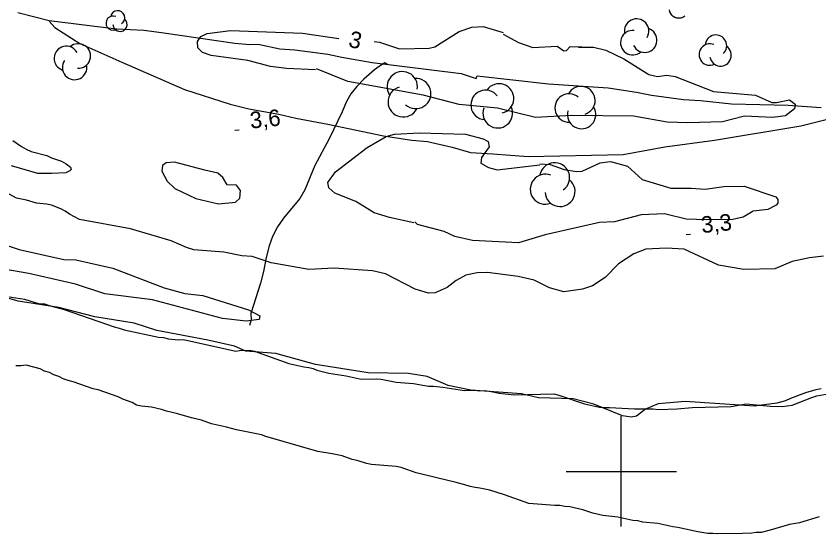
# Model space of a CAD drawing. Extents: x 336540 to 340074, y 5572036 to 5573747.
# Drawn here: x 338090.3 to 338235.8, y 5572188.7 to 5572282.6 of the extents above; entities that cross this region are included whole.
import ezdxf

# ---------------------------------------------------------------- set-up
doc = ezdxf.new("R2010")
doc.units = 0
for name, color, linetype in [('Niveau 2', 7, 'Continuous'), ('Niveau 22', 7, 'Continuous'), ('Niveau 3', 7, 'Continuous'), ('Niveau 4', 7, 'Continuous'), ('Niveau 44', 7, 'Continuous'), ('Niveau 61', 7, 'Continuous')]:
    doc.layers.add(name, color=color, linetype=linetype)

msp = doc.modelspace()

# ---------------------------------------------------------------- linework, layer by layer
at = {"layer": 'Niveau 2'}
for points in [[(338155.21, 5572277.98), (338156.17, 5572277.84), (338159.8, 5572276.66), (338165.21, 5572276.78), (338166.2, 5572277), (338170.64, 5572279.78), (338172.95, 5572280.57), (338174.98, 5572280.68), (338178.59, 5572279.65)], [(338144.6, 5572272.82), (338139.33, 5572273.08), (338136.44, 5572273.43), (338132.32, 5572274.57), (338125.68, 5572275.43), (338124.12, 5572276.01), (338123.24, 5572276.81), (338123.19, 5572278.01), (338123.81, 5572278.89), (338124.98, 5572279.45), (338129.18, 5572280.01), (338142.22, 5572279.49), (338148.81, 5572278.55)], [(338178.62, 5572279.33), (338181.4, 5572277.78), (338183.97, 5572276.91), (338188.37, 5572277.12), (338189.59, 5572276.32), (338190.09, 5572276.35), (338190.74, 5572277.07), (338194.98, 5572276.94)], [(338192.28, 5572276.98), (338194.98, 5572276.94), (338197.19, 5572276.4), (338200.5, 5572274.86), (338205.03, 5572272.03), (338206.58, 5572271.62), (338208.27, 5572271.86), (338209.81, 5572271.61), (338216.7, 5572268.91), (338224.35, 5572268.28), (338227.29, 5572266.9), (338228.13, 5572266.95), (338230.49, 5572267.41), (338231.53, 5572266.62), (338231.42, 5572265.77), (338229.78, 5572264.48), (338227.44, 5572264.2), (338222.34, 5572264.44), (338218.35, 5572263.39), (338212.08, 5572263.25), (338208.36, 5572263.38), (338202.21, 5572264.44), (338191.04, 5572264.55), (338184.46, 5572264.21), (338177.6, 5572265.89), (338170.63, 5572266.55), (338164.13, 5572268.24), (338150.46, 5572270.75), (338144.75, 5572273.01)], [(338162.42, 5572245.09), (338157.98, 5572246.04), (338155.22, 5572246.92), (338151.89, 5572248.97), (338148.11, 5572250.45), (338147.03, 5572251.43), (338146.82, 5572252.41), (338148.25, 5572254.37), (338153.94, 5572258.74), (338157.38, 5572260.75), (338158.89, 5572261.18), (338163.45, 5572261.42), (338171.76, 5572261.19), (338175.01, 5572260.33), (338175.88, 5572259.87), (338176.09, 5572258.86), (338174.68, 5572256.92), (338174.56, 5572255.91), (338175.96, 5572255.12), (338177.51, 5572254.68), (338185.24, 5572255.59)], [(338089.77, 5572260.01), (338091.31, 5572258.92), (338092.17, 5572258.43), (338093.08, 5572258.06), (338095.91, 5572257.29), (338096.76, 5572256.91), (338098.58, 5572256.28), (338099.43, 5572255.8), (338100.18, 5572255.2), (338100.3, 5572254.75), (338100.08, 5572254.52), (338099.36, 5572254.16), (338096.72, 5572254.04), (338094.29, 5572254.04), (338089.48, 5572255.44)], [(338124.53, 5572254.67), (338119.05, 5572256.09), (338117.53, 5572256), (338116.89, 5572255.47), (338116.76, 5572254.44), (338117.69, 5572252.65), (338119.13, 5572251.34), (338122.93, 5572249.52), (338127.04, 5572248.53), (338130.08, 5572248.85), (338130.89, 5572249.58), (338131, 5572250.95), (338130.27, 5572251.91), (338128.56, 5572252.01), (338127.83, 5572253.32), (338126.92, 5572254.11), (338124.53, 5572254.67)], [(338185.23, 5572255.77), (338187.1, 5572255.69), (338189.67, 5572254.8), (338191.9, 5572254.41), (338192.9, 5572254.45), (338196.21, 5572255.99), (338198.06, 5572256.25), (338201.15, 5572255.39), (338203.82, 5572252.98), (338208.97, 5572251.38), (338212.68, 5572251.41), (338215.24, 5572251.2), (338218.6, 5572251.71), (338222.31, 5572251.72), (338228, 5572249.82), (338228.37, 5572249.32), (338228.4, 5572248.65), (338228.07, 5572248.3), (338226.6, 5572247.54), (338223.9, 5572247.23), (338222.1, 5572246.12), (338220.25, 5572245.69), (338215.52, 5572245.62), (338211.79, 5572245.75), (338207.85, 5572246.74), (338203.63, 5572246.52), (338198.78, 5572245.27), (338196.08, 5572245.14), (338186.23, 5572242.92), (338181.39, 5572241.48), (338173.07, 5572241.92), (338169.82, 5572242.59), (338167.91, 5572243.5), (338163.11, 5572244.77), (338162.58, 5572245.28)], [(338194.82, 5572233.69), (338192.99, 5572233.09), (338189.62, 5572232.58), (338187.03, 5572233.3), (338184.25, 5572234.67), (338181.35, 5572235.39), (338175.74, 5572236.11), (338173.89, 5572236.01), (338171.86, 5572235.58), (338170.07, 5572234.64), (338168.43, 5572233.37), (338166.29, 5572232.41), (338165.08, 5572232.34), (338162.68, 5572233.06), (338157.31, 5572235.84), (338154.91, 5572236.4), (338147.96, 5572236.89), (338143.4, 5572236.66), (338136.55, 5572237.83), (338133.1, 5572239), (338131.26, 5572239.09), (338128, 5572239.76), (338122.56, 5572240.17), (338121.2, 5572240.6), (338118.43, 5572241.82), (338111.04, 5572243.98), (338101.81, 5572245.71), (338100.03, 5572246.67), (338099.23, 5572247.22), (338098.43, 5572247.65), (338096.73, 5572248.28), (338095.82, 5572248.48), (338094.02, 5572248.66), (338092.2, 5572249.18), (338090.39, 5572249.59), (338087.19, 5572251.31)], [(338086.11, 5572241.86), (338090.91, 5572240.24), (338098.98, 5572238.43), (338101.17, 5572238.39), (338107.86, 5572236.86), (338117.16, 5572233.28), (338120.93, 5572232.29), (338124.16, 5572231.93), (338132.43, 5572229.3), (338134.53, 5572228.22), (338134.38, 5572227.55), (338132.03, 5572227.25), (338127.76, 5572227.72), (338115.08, 5572231.12), (338106.39, 5572232.21), (338101.07, 5572233.98), (338092.66, 5572235.93), (338082.78, 5572237.61)], [(338236.67, 5572239.07), (338234.13, 5572238.76), (338230.97, 5572238.1), (338227.82, 5572236.75), (338222.24, 5572236.63), (338217.63, 5572237.41), (338211.4, 5572240.31), (338208.17, 5572240.49), (338204.46, 5572240.29), (338202.3, 5572239.5), (338199.5, 5572237.67), (338197.1, 5572235.17), (338194.82, 5572233.69)], [(338144.61, 5572219.42), (338137.4, 5572221.42), (338131.96, 5572221.82), (338129.89, 5572222.74), (338125.11, 5572223.84), (338115.86, 5572225.59), (338111.73, 5572226.89), (338104.58, 5572228.05), (338098.06, 5572229.75), (338090.73, 5572230.91), (338083.17, 5572233.06)], [(338094.67, 5572218.61), (338092.18, 5572219.27), (338091.2, 5572219.14), (338090.29, 5572219.17)], [(338236.22, 5572214.97), (338235.26, 5572214.78), (338233.42, 5572214.24), (338230.68, 5572213.23), (338229.79, 5572212.82), (338228.2, 5572212.36), (338224.18, 5572211.81), (338211.61, 5572212.69), (338206.73, 5572212.26), (338204.43, 5572211.3), (338202.79, 5572210.03), (338201.79, 5572209.82), (338200.25, 5572210.08), (338195.05, 5572212.18), (338191.29, 5572213.17), (338185.02, 5572213.37), (338181.95, 5572214.05), (338172.76, 5572214.76), (338168.66, 5572215.58), (338164.85, 5572217.24), (338161.44, 5572217.75), (338154.16, 5572217.88), (338144.61, 5572219.42)], [(338235.88, 5572191.75), (338232.3, 5572190.67), (338230.5, 5572190.4), (338227.03, 5572189.32), (338225.35, 5572188.95), (338224.45, 5572188.93), (338223.67, 5572188.8), (338221.98, 5572188.76), (338217.48, 5572188.66), (338216.58, 5572188.75), (338215.68, 5572188.73), (338213.87, 5572189.03), (338210.25, 5572189.84), (338209.35, 5572189.93), (338206.63, 5572190.54), (338203.92, 5572190.82), (338203.02, 5572191.02), (338202.12, 5572191.11), (338199.4, 5572191.73), (338196.69, 5572192), (338194.88, 5572192.41), (338193.07, 5572193.04), (338190.7, 5572193.55), (338189.79, 5572193.64), (338188.89, 5572193.84), (338187.99, 5572193.82), (338183.25, 5572194.16), (338178.83, 5572195.74), (338176.22, 5572196.58), (338174.41, 5572196.99), (338173.51, 5572197.08), (338172.6, 5572197.28), (338171.69, 5572197.6), (338170.11, 5572198.01), (338162.87, 5572199.75), (338160.14, 5572200.7), (338159.24, 5572200.9), (338154.73, 5572201.25), (338153.82, 5572201.45), (338152.12, 5572201.98), (338151.22, 5572202.18), (338149.4, 5572202.81), (338147.59, 5572203.22), (338144.99, 5572203.61), (338135.59, 5572206.31), (338134.79, 5572206.63), (338130.27, 5572207.53), (338128.46, 5572208.05), (338125.74, 5572208.66), (338123.93, 5572209.29), (338122.12, 5572209.7), (338119.4, 5572210.54), (338117.58, 5572210.94), (338116.68, 5572211.26), (338114.87, 5572211.67), (338113.06, 5572211.85), (338112.15, 5572212.05), (338111.36, 5572212.48), (338109.65, 5572213.12), (338108.86, 5572213.55), (338105.23, 5572214.81), (338104.32, 5572215.01), (338100.69, 5572216.28), (338099.78, 5572216.48), (338098.88, 5572216.8), (338098.08, 5572217.23), (338097.17, 5572217.54), (338096.37, 5572217.97), (338095.47, 5572218.18), (338094.67, 5572218.61)]]:
    msp.add_lwpolyline(points, dxfattribs=at)
at = {"layer": 'Niveau 22'}
for points in [[(338090.64, 5572283.27), (338096.3, 5572281.81), (338108.54, 5572280.31), (338113.46, 5572280.02), (338116.7, 5572279.64), (338129.98, 5572277.68), (338132.7, 5572277.46), (338134.22, 5572277.52), (338138.15, 5572276.67), (338140.86, 5572276.47), (338146.81, 5572275.7), (338149.38, 5572275.13), (338154.84, 5572274.18), (338170.99, 5572272.17), (338173.73, 5572271.26), (338173.89, 5572271.79), (338186.81, 5572270.3), (338197.66, 5572269.59), (338202.77, 5572268.81), (338205.5, 5572268.24), (338211.29, 5572267.47), (338214.35, 5572267.26), (338219.97, 5572266.66), (338230.28, 5572266.44), (338236.24, 5572266.02)], [(338096.31, 5572281.65), (338097.38, 5572280.51), (338101.89, 5572277.65), (338109.48, 5572274.24), (338120.86, 5572269.31), (338129.1, 5572266.62), (338132.52, 5572265.76), (338137.98, 5572264.81), (338141.06, 5572264.08), (338146.86, 5572262.99), (338156.94, 5572260.87), (338162.04, 5572260.09), (338164.92, 5572259.87), (338169.39, 5572258.82), (338172.67, 5572257.88), (338176.73, 5572257.64), (338183.15, 5572257.11), (338200.33, 5572257.5), (338207.93, 5572258.88), (338216.92, 5572260.08), (338232.54, 5572262.7), (338237.13, 5572263.81), (338242.09, 5572265.39)], [(338157.72, 5572273.8), (338157.17, 5572274.09), (338156.56, 5572273.75), (338155.3, 5572272.84), (338153.33, 5572271.17), (338152.06, 5572269.85), (338151.02, 5572268.51), (338150.17, 5572266.96), (338149.43, 5572265.25), (338147.06, 5572260.34), (338144.46, 5572255.47), (338142.68, 5572251.11), (338141.77, 5572249.53), (338138.82, 5572245.93), (338137.69, 5572244.37), (338136.81, 5572242.6), (338136.22, 5572240.92), (338135.68, 5572238.8), (338135.2, 5572236.28), (338134.62, 5572234.18), (338132.85, 5572228.62), (338132.96, 5572227.53), (338132.65, 5572226.49)]]:
    msp.add_lwpolyline(points, dxfattribs=at)
at = {"layer": 'Niveau 3'}
for p, q in [((338129.98, 5572261.91), (338130.77, 5572261.99)), ((338211.77, 5572242.97), (338212.58, 5572243.05))]:
    msp.add_line(p, q, dxfattribs=at)
at = {"layer": 'Niveau 4'}
for points in [[(338088.71, 5572231.71), (338091.88, 5572231.22), (338094.6, 5572230.39), (338095.5, 5572230.41), (338096.3, 5572230.09), (338099.02, 5572229.37), (338108.12, 5572226.21), (338109.02, 5572226.01), (338109.93, 5572225.69), (338116.17, 5572224.38)], [(338116.17, 5572224.38), (338117.07, 5572224.29), (338117.98, 5572224.08), (338119.79, 5572223.9), (338120.69, 5572223.92), (338130.16, 5572221.83), (338130.83, 5572221.96), (338132.63, 5572222), (338133.53, 5572221.79), (338139.77, 5572219.58), (338142.48, 5572218.97), (338143.39, 5572218.88), (338144.18, 5572218.68), (338144.86, 5572218.35), (338147.01, 5572217.84), (338150.17, 5572217.35), (338152.88, 5572216.74), (338155.58, 5572216.8), (338156.48, 5572216.71), (338159.19, 5572216.21), (338162.35, 5572215.95), (338165.06, 5572215.45), (338165.96, 5572215.47), (338167.65, 5572215.28), (338171.6, 5572214.7), (338173.4, 5572214.74), (338174.3, 5572214.65), (338175.2, 5572214.67), (338176.11, 5572214.58), (338177.91, 5572214.17), (338180.62, 5572213.89), (338187.82, 5572214.05), (338188.72, 5572213.85), (338193.37, 5572212.28), (338196.08, 5572211.67), (338196.98, 5572211.57), (338197.88, 5572211.59), (338202.39, 5572211.36), (338205.77, 5572211.35), (338206.68, 5572211.26), (338210.16, 5572211.33), (338212.86, 5572211.62), (338219.94, 5572211.78), (338222.63, 5572212.28), (338227.03, 5572211.82), (338229.17, 5572211.76), (338230.96, 5572212.02), (338234.53, 5572213.44), (338235.43, 5572213.69), (338238.12, 5572214.19)]]:
    msp.add_lwpolyline(points, dxfattribs=at)
at = {"layer": 'Niveau 44'}
msp.add_lwpolyline([(338211.52, 5572282.6), (338211.17, 5572282.37), (338210.78, 5572282.25), (338210.46, 5572282.2), (338210.11, 5572282.24), (338209.75, 5572282.35), (338209.43, 5572282.55), (338209.17, 5572282.75), (338208.97, 5572283.04), (338208.81, 5572283.37), (338208.74, 5572283.72)], dxfattribs=at)
for centre, radius, start, end in [((338108.74, 5572282.29), 1.28, 303.7266, 169.4152), ((338107.91, 5572281.33), 1.28, 66.5481, 289.2324), ((338109.17, 5572281.1), 1.28, 181.8804, 49.3374), ((338202.8, 5572279.88), 2.22, 328.289, 190.9734), ((338204.26, 5572278.22), 2.22, 205.4675, 71.1561), ((338202.09, 5572277.78), 2.22, 83.6213, 311.0784), ((338217.17, 5572277.23), 1.95, 312.4364, 175.1207), ((338101.61, 5572275.37), 2.22, 266.253, 131.9416), ((338216.06, 5572275.62), 1.95, 67.7687, 295.2257), ((338099.45, 5572274.91), 2.22, 29.0745, 251.7588), ((338218, 5572275.48), 1.95, 189.6149, 55.3034), ((338100.94, 5572273.27), 2.22, 144.4068, 11.8639), ((338160.33, 5572269.78), 2.75, 350.3224, 213.0068), ((338162.77, 5572268.55), 2.75, 227.5009, 93.1895), ((338177.86, 5572267.64), 2.68, 282.352, 145.0363), ((338160.49, 5572267.04), 2.75, 105.6547, 333.1118), ((338175.43, 5572266.49), 2.68, 37.6843, 265.1414), ((338190.55, 5572265.93), 2.57, 49.3795, 272.0639), ((338192.71, 5572267.29), 2.57, 286.558, 152.2466), ((338177.63, 5572264.98), 2.68, 159.5305, 25.2191), ((338192.82, 5572264.74), 2.57, 164.7118, 32.1689), ((338187.94, 5572253.29), 2.72, 305.2518, 170.9404), ((338186.23, 5572251.19), 2.72, 68.0733, 290.7576), ((338188.92, 5572250.77), 2.72, 183.4056, 50.8627)]:
    msp.add_arc(centre, radius, start, end, dxfattribs=at)
at = {"layer": 'Niveau 61'}
for points in [[(338200, 5572190), (338200, 5572210)], [(338190, 5572200), (338210, 5572200)]]:
    msp.add_lwpolyline(points, dxfattribs=at)

# ---------------------------------------------------------------- texts
at = {"layer": 'Niveau 2'}
msp.add_text('3', height=3, rotation=346.4971, dxfattribs=at).set_placement((338150.4, 5572277.08))
at = {"layer": 'Niveau 3'}
for s, p in [('3,6    ', (338132.85, 5572262.18)), ('3,3    ', (338214.64, 5572243.22))]:
    msp.add_text(s, height=3, rotation=5.8894, dxfattribs=at).set_placement(p)

doc.saveas('drawing.dxf')
